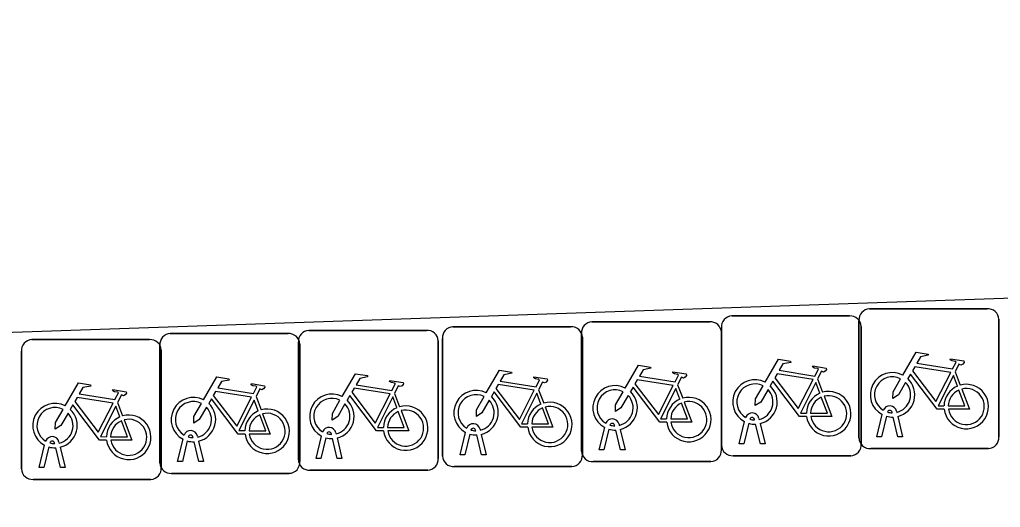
# Model space of a CAD drawing. Extents: x 160557 to 161245, y 385330 to 386505.
# Drawn here: x 160816.57 to 160823.58, y 386231.85 to 386235.34 of the extents above; entities that cross this region are included whole.
import ezdxf

# ---------------------------------------------------------------- set-up
doc = ezdxf.new("R2010")
doc.units = 0
doc.layers.add('IMGEO_Fietsenrek', color=7, linetype='Continuous')
doc.layers.add('IMGEO_Rijbaan_lokaal_open', color=7, linetype='Continuous')

msp = doc.modelspace()

# ---------------------------------------------------------------- linework, layer by layer
at = {"layer": 'IMGEO_Fietsenrek'}
for p, q in [((160821.6609, 386233.2175), (160822.5018, 386233.2175)), ((160822.5018, 386233.2175), (160821.6609, 386233.2175)), ((160822.6439, 386233.2685), (160823.4848, 386233.2685)), ((160823.4848, 386233.2685), (160822.6439, 386233.2685)), ((160820.6619, 386233.1755), (160821.5028, 386233.1755)), ((160821.5028, 386233.1755), (160820.6619, 386233.1755)), ((160822.5695, 386232.3439), (160822.5695, 386233.1848)), ((160822.5695, 386233.1848), (160822.5695, 386232.3439)), ((160823.5685, 386233.1941), (160823.5685, 386232.3532)), ((160823.5685, 386232.3532), (160823.5685, 386233.1941)), ((160817.6499, 386233.0915), (160818.4908, 386233.0915)), ((160818.4908, 386233.0915), (160817.6499, 386233.0915)), ((160818.6389, 386233.1145), (160819.4798, 386233.1145)), ((160819.4798, 386233.1145), (160818.6389, 386233.1145)), ((160819.6689, 386233.1405), (160820.5098, 386233.1405)), ((160820.5098, 386233.1405), (160819.6689, 386233.1405)), ((160820.5875, 386232.2509), (160820.5875, 386233.0918)), ((160820.5875, 386233.0918), (160820.5875, 386232.2509)), ((160821.5865, 386232.2929), (160821.5865, 386233.1338)), ((160821.5865, 386233.1338), (160821.5865, 386232.2929)), ((160821.5865, 386233.1011), (160821.5865, 386232.2602)), ((160821.5865, 386232.2602), (160821.5865, 386233.1011)), ((160822.5855, 386233.1431), (160822.5855, 386232.3022)), ((160822.5855, 386232.3022), (160822.5855, 386233.1431)), ((160816.6609, 386233.0485), (160817.5018, 386233.0485)), ((160817.5018, 386233.0485), (160816.6609, 386233.0485)), ((160817.5755, 386232.1669), (160817.5755, 386233.0078)), ((160817.5755, 386233.0078), (160817.5755, 386232.1669)), ((160818.5645, 386232.1899), (160818.5645, 386233.0308)), ((160818.5645, 386233.0308), (160818.5645, 386232.1899)), ((160818.5745, 386233.0171), (160818.5745, 386232.1762)), ((160818.5745, 386232.1762), (160818.5745, 386233.0171)), ((160819.5635, 386233.0401), (160819.5635, 386232.1992)), ((160819.5635, 386232.1992), (160819.5635, 386233.0401)), ((160819.5945, 386232.2159), (160819.5945, 386233.0568)), ((160819.5945, 386233.0568), (160819.5945, 386232.2159)), ((160820.5935, 386233.0661), (160820.5935, 386232.2252)), ((160820.5935, 386232.2252), (160820.5935, 386233.0661)), ((160816.5865, 386232.1239), (160816.5865, 386232.9648)), ((160816.5865, 386232.9648), (160816.5865, 386232.1239)), ((160817.5855, 386232.9741), (160817.5855, 386232.1332)), ((160817.5855, 386232.1332), (160817.5855, 386232.9741)), ((160823.2562, 386232.8182), (160823.2925, 386232.723)), ((160821.2742, 386232.7252), (160821.3105, 386232.63)), ((160822.2732, 386232.7672), (160822.3095, 386232.672)), ((160819.2512, 386232.6642), (160819.2875, 386232.569)), ((160820.2812, 386232.6902), (160820.3175, 386232.595)), ((160817.2732, 386232.5982), (160817.3095, 386232.503)), ((160818.2622, 386232.6412), (160818.2985, 386232.546)), ((160822.6965, 386232.3533), (160822.7348, 386232.5133)), ((160822.8069, 386232.5249), (160822.8059, 386232.5292)), ((160822.8376, 386232.5364), (160822.8394, 386232.5285)), ((160820.8556, 386232.4434), (160820.8574, 386232.4355)), ((160821.7135, 386232.3023), (160821.7518, 386232.4623)), ((160821.7822, 386232.4501), (160821.7469, 386232.3023)), ((160821.8239, 386232.4739), (160821.8229, 386232.4782)), ((160821.865, 386232.3023), (160821.8311, 386232.444)), ((160821.8546, 386232.4854), (160821.8564, 386232.4775)), ((160821.8634, 386232.4483), (160821.8984, 386232.3023)), ((160822.7652, 386232.5011), (160822.7299, 386232.3533)), ((160822.848, 386232.3533), (160822.8141, 386232.495)), ((160822.8464, 386232.4993), (160822.8814, 386232.3533)), ((160818.8019, 386232.3709), (160818.8009, 386232.3752)), ((160818.8326, 386232.3824), (160818.8344, 386232.3745)), ((160819.7215, 386232.2253), (160819.7598, 386232.3853)), ((160819.7902, 386232.3731), (160819.7549, 386232.2253)), ((160819.8319, 386232.3969), (160819.8309, 386232.4012)), ((160819.8626, 386232.4084), (160819.8644, 386232.4005)), ((160820.7145, 386232.2603), (160820.7528, 386232.4203)), ((160820.7832, 386232.4081), (160820.7479, 386232.2603)), ((160820.8249, 386232.4319), (160820.8239, 386232.4362)), ((160820.866, 386232.2603), (160820.8321, 386232.402)), ((160820.8644, 386232.4063), (160820.8994, 386232.2603)), ((160816.8239, 386232.3049), (160816.8229, 386232.3092)), ((160816.8546, 386232.3164), (160816.8564, 386232.3085)), ((160817.7025, 386232.1763), (160817.7408, 386232.3363)), ((160817.7712, 386232.3241), (160817.7359, 386232.1763)), ((160817.8129, 386232.3479), (160817.8119, 386232.3522)), ((160817.854, 386232.1763), (160817.8201, 386232.318)), ((160817.8436, 386232.3594), (160817.8454, 386232.3515)), ((160817.8524, 386232.3223), (160817.8874, 386232.1763)), ((160818.6915, 386232.1993), (160818.7298, 386232.3593)), ((160818.7602, 386232.3471), (160818.7249, 386232.1993)), ((160818.843, 386232.1993), (160818.8091, 386232.341)), ((160818.8414, 386232.3453), (160818.8764, 386232.1993)), ((160819.873, 386232.2253), (160819.8391, 386232.367)), ((160819.8714, 386232.3713), (160819.9064, 386232.2253)), ((160822.7299, 386232.3533), (160822.6965, 386232.3533)), ((160822.8814, 386232.3533), (160822.848, 386232.3533)), ((160816.7135, 386232.1333), (160816.7518, 386232.2933)), ((160816.7822, 386232.2811), (160816.7469, 386232.1333)), ((160816.865, 386232.1333), (160816.8311, 386232.275)), ((160816.8634, 386232.2793), (160816.8984, 386232.1333)), ((160820.7479, 386232.2603), (160820.7145, 386232.2603)), ((160820.8994, 386232.2603), (160820.866, 386232.2603)), ((160821.7469, 386232.3023), (160821.7135, 386232.3023)), ((160821.8984, 386232.3023), (160821.865, 386232.3023)), ((160823.4941, 386232.2695), (160822.6532, 386232.2695)), ((160822.6532, 386232.2695), (160823.4941, 386232.2695)), ((160817.7359, 386232.1763), (160817.7025, 386232.1763)), ((160817.8874, 386232.1763), (160817.854, 386232.1763)), ((160818.7249, 386232.1993), (160818.6915, 386232.1993)), ((160818.8764, 386232.1993), (160818.843, 386232.1993)), ((160819.7549, 386232.2253), (160819.7215, 386232.2253)), ((160819.9064, 386232.2253), (160819.873, 386232.2253)), ((160821.5121, 386232.1765), (160820.6712, 386232.1765)), ((160820.6712, 386232.1765), (160821.5121, 386232.1765)), ((160822.5111, 386232.2185), (160821.6702, 386232.2185)), ((160821.6702, 386232.2185), (160822.5111, 386232.2185)), ((160816.7469, 386232.1333), (160816.7135, 386232.1333)), ((160816.8984, 386232.1333), (160816.865, 386232.1333)), ((160819.4891, 386232.1155), (160818.6482, 386232.1155)), ((160818.6482, 386232.1155), (160819.4891, 386232.1155)), ((160820.5191, 386232.1415), (160819.6782, 386232.1415)), ((160819.6782, 386232.1415), (160820.5191, 386232.1415)), ((160817.5111, 386232.0495), (160816.6702, 386232.0495)), ((160816.6702, 386232.0495), (160817.5111, 386232.0495)), ((160818.5001, 386232.0925), (160817.6592, 386232.0925)), ((160817.6592, 386232.0925), (160818.5001, 386232.0925))]:
    msp.add_line(p, q, dxfattribs=at)
for points in [[(160822.8821, 386232.7952), (160822.9768, 386232.9587), (160823.063, 386232.9449), (160823.0647, 386232.9362), (160823.0086, 386232.9253), (160822.9824, 386232.88), (160823.2376, 386232.8392)], [(160820.9001, 386232.7022), (160820.9948, 386232.8657), (160821.081, 386232.8519), (160821.0827, 386232.8432), (160821.0266, 386232.8323), (160821.0004, 386232.787), (160821.2556, 386232.7462)], [(160821.8991, 386232.7442), (160821.9938, 386232.9077), (160822.08, 386232.8939), (160822.0817, 386232.8852), (160822.0256, 386232.8743), (160821.9994, 386232.829), (160822.2546, 386232.7882)], [(160823.2376, 386232.8392), (160823.2626, 386232.888), (160823.2575, 386232.892), (160823.2343, 386232.8957), (160823.2216, 386232.9032), (160823.2206, 386232.9063), (160823.2228, 386232.9109), (160823.3176, 386232.8958), (160823.3199, 386232.8855), (160823.3105, 386232.8731), (160823.2981, 386232.8667), (160823.2836, 386232.8729), (160823.2562, 386232.8182)], [(160818.8771, 386232.6412), (160818.9718, 386232.8047), (160819.058, 386232.7909), (160819.0597, 386232.7822), (160819.0036, 386232.7713), (160818.9774, 386232.726), (160819.2326, 386232.6852)], [(160819.9071, 386232.6672), (160820.0018, 386232.8307), (160820.088, 386232.8169), (160820.0897, 386232.8082), (160820.0336, 386232.7973), (160820.0074, 386232.752), (160820.2626, 386232.7112)], [(160821.2556, 386232.7462), (160821.2806, 386232.795), (160821.2755, 386232.799), (160821.2523, 386232.8027), (160821.2396, 386232.8102), (160821.2386, 386232.8133), (160821.2408, 386232.8179), (160821.3356, 386232.8028), (160821.3379, 386232.7925), (160821.3285, 386232.7801), (160821.3161, 386232.7737), (160821.3016, 386232.7799), (160821.2742, 386232.7252)], [(160822.2417, 386232.763), (160821.9849, 386232.804), (160821.9682, 386232.7752), (160822.1352, 386232.5549), (160822.2417, 386232.763)], [(160822.2546, 386232.7882), (160822.2796, 386232.837), (160822.2745, 386232.841), (160822.2513, 386232.8447), (160822.2386, 386232.8522), (160822.2376, 386232.8553), (160822.2398, 386232.8599), (160822.3346, 386232.8448), (160822.3369, 386232.8345), (160822.3275, 386232.8221), (160822.3151, 386232.8157), (160822.3006, 386232.8219), (160822.2732, 386232.7672)], [(160823.1778, 386232.5505), (160823.1281, 386232.5506), (160822.9374, 386232.8023), (160822.9184, 386232.7695)], [(160823.2247, 386232.814), (160822.9679, 386232.855), (160822.9512, 386232.8262), (160823.1182, 386232.6059), (160823.2247, 386232.814)], [(160816.8991, 386232.5752), (160816.9938, 386232.7387), (160817.08, 386232.7249), (160817.0817, 386232.7162), (160817.0256, 386232.7053), (160816.9994, 386232.66), (160817.2546, 386232.6192)], [(160817.8881, 386232.6182), (160817.9828, 386232.7817), (160818.069, 386232.7679), (160818.0707, 386232.7592), (160818.0146, 386232.7483), (160817.9884, 386232.703), (160818.2436, 386232.6622)], [(160818.2436, 386232.6622), (160818.2686, 386232.711), (160818.2635, 386232.715), (160818.2403, 386232.7187), (160818.2276, 386232.7262), (160818.2266, 386232.7293), (160818.2288, 386232.7339), (160818.3236, 386232.7188), (160818.3259, 386232.7085), (160818.3165, 386232.6961), (160818.3041, 386232.6897), (160818.2896, 386232.6959), (160818.2622, 386232.6412)], [(160819.2326, 386232.6852), (160819.2576, 386232.734), (160819.2525, 386232.738), (160819.2293, 386232.7417), (160819.2166, 386232.7492), (160819.2156, 386232.7523), (160819.2178, 386232.7569), (160819.3126, 386232.7418), (160819.3149, 386232.7315), (160819.3055, 386232.7191), (160819.2931, 386232.7127), (160819.2786, 386232.7189), (160819.2512, 386232.6642)], [(160820.2497, 386232.686), (160819.9929, 386232.727), (160819.9762, 386232.6982), (160820.1432, 386232.4779), (160820.2497, 386232.686)], [(160820.2626, 386232.7112), (160820.2876, 386232.76), (160820.2825, 386232.764), (160820.2593, 386232.7677), (160820.2466, 386232.7752), (160820.2456, 386232.7783), (160820.2478, 386232.7829), (160820.3426, 386232.7678), (160820.3449, 386232.7575), (160820.3355, 386232.7451), (160820.3231, 386232.7387), (160820.3086, 386232.7449), (160820.2812, 386232.6902)], [(160821.2427, 386232.721), (160820.9859, 386232.762), (160820.9692, 386232.7332), (160821.1362, 386232.5129), (160821.2427, 386232.721)], [(160822.1948, 386232.4995), (160822.1451, 386232.4996), (160821.9544, 386232.7513), (160821.9354, 386232.7185)], [(160822.2897, 386232.665), (160822.2604, 386232.7418), (160822.151, 386232.5237), (160822.1937, 386232.5236)], [(160822.9028, 386232.7427), (160822.8512, 386232.6535), (160822.8113, 386232.6275), (160822.8125, 386232.675), (160822.867, 386232.7692)], [(160823.2727, 386232.716), (160823.2434, 386232.7928), (160823.134, 386232.5747), (160823.1767, 386232.5746)], [(160817.2546, 386232.6192), (160817.2796, 386232.668), (160817.2745, 386232.672), (160817.2513, 386232.6757), (160817.2386, 386232.6832), (160817.2376, 386232.6863), (160817.2398, 386232.6909), (160817.3346, 386232.6758), (160817.3369, 386232.6655), (160817.3275, 386232.6531), (160817.3151, 386232.6467), (160817.3006, 386232.6529), (160817.2732, 386232.5982)], [(160818.2307, 386232.637), (160817.9739, 386232.678), (160817.9572, 386232.6492), (160818.1242, 386232.4289), (160818.2307, 386232.637)], [(160819.2197, 386232.66), (160818.9629, 386232.701), (160818.9462, 386232.6722), (160819.1132, 386232.4519), (160819.2197, 386232.66)], [(160820.2028, 386232.4225), (160820.1531, 386232.4226), (160819.9624, 386232.6743), (160819.9434, 386232.6415)], [(160820.2977, 386232.588), (160820.2684, 386232.6648), (160820.159, 386232.4467), (160820.2017, 386232.4466)], [(160820.9208, 386232.6497), (160820.8692, 386232.5605), (160820.8293, 386232.5345), (160820.8305, 386232.582), (160820.885, 386232.6762)], [(160821.1958, 386232.4575), (160821.1461, 386232.4576), (160820.9554, 386232.7093), (160820.9364, 386232.6765)], [(160821.2907, 386232.623), (160821.2614, 386232.6998), (160821.152, 386232.4817), (160821.1947, 386232.4816)], [(160821.9198, 386232.6917), (160821.8682, 386232.6025), (160821.8283, 386232.5765), (160821.8295, 386232.624), (160821.884, 386232.7182)], [(160823.2067, 386232.5745), (160823.3266, 386232.5743), (160823.2834, 386232.6879)], [(160823.3032, 386232.6948), (160823.3582, 386232.5502), (160823.2081, 386232.5505)], [(160817.2417, 386232.594), (160816.9849, 386232.635), (160816.9682, 386232.6062), (160817.1352, 386232.3859), (160817.2417, 386232.594)], [(160817.9088, 386232.5657), (160817.8572, 386232.4765), (160817.8173, 386232.4505), (160817.8185, 386232.498), (160817.873, 386232.5922)], [(160818.1838, 386232.3735), (160818.1341, 386232.3736), (160817.9434, 386232.6253), (160817.9244, 386232.5925)], [(160818.2787, 386232.539), (160818.2494, 386232.6158), (160818.14, 386232.3977), (160818.1827, 386232.3976)], [(160818.8978, 386232.5887), (160818.8462, 386232.4995), (160818.8063, 386232.4735), (160818.8075, 386232.521), (160818.862, 386232.6152)], [(160819.1728, 386232.3965), (160819.1231, 386232.3966), (160818.9324, 386232.6483), (160818.9134, 386232.6155)], [(160819.2677, 386232.562), (160819.2384, 386232.6388), (160819.129, 386232.4207), (160819.1717, 386232.4206)], [(160819.9278, 386232.6147), (160819.8762, 386232.5255), (160819.8363, 386232.4995), (160819.8375, 386232.547), (160819.892, 386232.6412)], [(160821.2247, 386232.4815), (160821.3446, 386232.4813), (160821.3014, 386232.5949)], [(160821.3212, 386232.6018), (160821.3762, 386232.4572), (160821.2261, 386232.4575)], [(160822.2237, 386232.5235), (160822.3436, 386232.5233), (160822.3004, 386232.6369)], [(160822.3202, 386232.6438), (160822.3752, 386232.4992), (160822.2251, 386232.4995)], [(160816.9198, 386232.5227), (160816.8682, 386232.4335), (160816.8283, 386232.4075), (160816.8295, 386232.455), (160816.884, 386232.5492)], [(160817.1948, 386232.3305), (160817.1451, 386232.3306), (160816.9544, 386232.5823), (160816.9354, 386232.5495)], [(160817.2897, 386232.496), (160817.2604, 386232.5728), (160817.151, 386232.3547), (160817.1937, 386232.3546)], [(160818.3092, 386232.5178), (160818.3642, 386232.3732), (160818.2141, 386232.3735)], [(160819.2017, 386232.4205), (160819.3216, 386232.4203), (160819.2784, 386232.5339)], [(160819.2982, 386232.5408), (160819.3532, 386232.3962), (160819.2031, 386232.3965)], [(160820.2317, 386232.4465), (160820.3516, 386232.4463), (160820.3084, 386232.5599)], [(160820.3282, 386232.5668), (160820.3832, 386232.4222), (160820.2331, 386232.4225)], [(160817.2237, 386232.3545), (160817.3436, 386232.3543), (160817.3004, 386232.4679)], [(160817.3202, 386232.4748), (160817.3752, 386232.3302), (160817.2251, 386232.3305)], [(160818.2127, 386232.3975), (160818.3326, 386232.3973), (160818.2894, 386232.5109)]]:
    msp.add_lwpolyline(points, dxfattribs=at)
for centre, radius, start, end in [((160821.6642, 386233.1396), 0.0779, 92.4484, 184.28452), ((160821.6642, 386233.1396), 0.0779, 92.4484, 184.28452), ((160822.5076, 386233.1398), 0.0779, 2.4484, 94.28452), ((160822.5076, 386233.1398), 0.0779, 2.4484, 94.28452), ((160822.6472, 386233.1906), 0.0779, 92.4484, 184.28452), ((160822.6472, 386233.1906), 0.0779, 92.4484, 184.28452), ((160823.4906, 386233.1908), 0.0779, 2.4484, 94.28452), ((160823.4906, 386233.1908), 0.0779, 2.4484, 94.28452), ((160820.6652, 386233.0976), 0.0779, 92.4484, 184.28452), ((160820.6652, 386233.0976), 0.0779, 92.4484, 184.28452), ((160821.5086, 386233.0978), 0.0779, 2.4484, 94.28452), ((160821.5086, 386233.0978), 0.0779, 2.4484, 94.28452), ((160817.6532, 386233.0136), 0.0779, 92.4484, 184.28452), ((160817.6532, 386233.0136), 0.0779, 92.4484, 184.28452), ((160818.4966, 386233.0138), 0.0779, 2.4484, 94.28452), ((160818.4966, 386233.0138), 0.0779, 2.4484, 94.28452), ((160818.6422, 386233.0366), 0.0779, 92.4484, 184.28452), ((160818.6422, 386233.0366), 0.0779, 92.4484, 184.28452), ((160819.4856, 386233.0368), 0.0779, 2.4484, 94.28452), ((160819.4856, 386233.0368), 0.0779, 2.4484, 94.28452), ((160819.6722, 386233.0626), 0.0779, 92.4484, 184.28452), ((160819.6722, 386233.0626), 0.0779, 92.4484, 184.28452), ((160820.5156, 386233.0628), 0.0779, 2.4484, 94.28452), ((160820.5156, 386233.0628), 0.0779, 2.4484, 94.28452), ((160816.6642, 386232.9706), 0.0779, 92.4484, 184.28452), ((160816.6642, 386232.9706), 0.0779, 92.4484, 184.28452), ((160817.5076, 386232.9708), 0.0779, 2.4484, 94.28452), ((160817.5076, 386232.9708), 0.0779, 2.4484, 94.28452), ((160822.8091, 386232.6539), 0.159, 62.67661, 242.13685), ((160821.8261, 386232.6029), 0.159, 62.67661, 242.13685), ((160821.8261, 386232.6029), 0.129, 63.31916, 238.90302), ((160822.8091, 386232.6539), 0.129, 63.31916, 238.90302), ((160822.8091, 386232.6539), 0.129, 283.60429, 43.43025), ((160822.8091, 386232.6539), 0.159, 283.5766, 46.60424), ((160823.3357, 386232.5699), 0.159, 187.0065, 105.77075), ((160818.8041, 386232.4999), 0.159, 62.67661, 242.13685), ((160819.8341, 386232.5259), 0.159, 62.67661, 242.13685), ((160819.8341, 386232.5259), 0.129, 63.31916, 238.90302), ((160820.8271, 386232.5609), 0.159, 62.67661, 242.13685), ((160820.8271, 386232.5609), 0.129, 63.31916, 238.90302), ((160820.8271, 386232.5609), 0.159, 283.5766, 46.60424), ((160821.8261, 386232.6029), 0.129, 283.60429, 43.43025), ((160821.8261, 386232.6029), 0.159, 283.5766, 46.60424), ((160822.3527, 386232.5189), 0.159, 113.3408, 178.32165), ((160822.3527, 386232.5189), 0.159, 187.0065, 105.77075), ((160823.3357, 386232.5699), 0.159, 113.3408, 178.32165), ((160823.3357, 386232.5699), 0.129, 113.92302, 177.95563), ((160823.3357, 386232.5699), 0.129, 188.67146, 104.58832), ((160816.8261, 386232.4339), 0.159, 62.67661, 242.13685), ((160817.8151, 386232.4769), 0.159, 62.67661, 242.13685), ((160817.8151, 386232.4769), 0.129, 63.31916, 238.90302), ((160817.8151, 386232.4769), 0.159, 283.5766, 46.60424), ((160818.8041, 386232.4999), 0.129, 63.31916, 238.90302), ((160818.8041, 386232.4999), 0.129, 283.60429, 43.43025), ((160818.8041, 386232.4999), 0.159, 283.5766, 46.60424), ((160819.8341, 386232.5259), 0.129, 283.60429, 43.43025), ((160819.8341, 386232.5259), 0.159, 283.5766, 46.60424), ((160820.3607, 386232.4419), 0.159, 113.3408, 178.32165), ((160820.3607, 386232.4419), 0.159, 187.0065, 105.77075), ((160820.8271, 386232.5609), 0.129, 283.60429, 43.43025), ((160821.3537, 386232.4769), 0.159, 113.3408, 178.32165), ((160821.3537, 386232.4769), 0.159, 187.0065, 105.77075), ((160821.3537, 386232.4769), 0.129, 113.92302, 177.95563), ((160821.3537, 386232.4769), 0.129, 188.67146, 104.58832), ((160822.3527, 386232.5189), 0.129, 113.92302, 177.95563), ((160822.3527, 386232.5189), 0.129, 188.67146, 104.58832), ((160816.8261, 386232.4339), 0.129, 63.31916, 238.90302), ((160816.8261, 386232.4339), 0.129, 283.60429, 43.43025), ((160816.8261, 386232.4339), 0.159, 283.5766, 46.60424), ((160817.8151, 386232.4769), 0.129, 283.60429, 43.43025), ((160818.3417, 386232.3929), 0.159, 113.3408, 178.32165), ((160818.3417, 386232.3929), 0.159, 187.0065, 105.77075), ((160818.3417, 386232.3929), 0.129, 188.67146, 104.58832), ((160819.3307, 386232.4159), 0.159, 113.3408, 178.32165), ((160819.3307, 386232.4159), 0.159, 187.0065, 105.77075), ((160819.3307, 386232.4159), 0.129, 113.92302, 177.95563), ((160819.3307, 386232.4159), 0.129, 188.67146, 104.58832), ((160820.3607, 386232.4419), 0.129, 113.92302, 177.95563), ((160820.3607, 386232.4419), 0.129, 188.67146, 104.58832), ((160821.8059, 386232.4743), 0.0499, 12.8025, 158.69338), ((160822.7889, 386232.5253), 0.0499, 12.8025, 158.69338), ((160822.7889, 386232.5253), 0.0174, 12.8025, 163.45023), ((160822.8091, 386232.6539), 0.129, 253.41502, 269.02044), ((160817.3527, 386232.3499), 0.159, 113.3408, 178.32165), ((160817.3527, 386232.3499), 0.159, 187.0065, 105.77075), ((160817.3527, 386232.3499), 0.129, 113.92302, 177.95563), ((160817.3527, 386232.3499), 0.129, 188.67146, 104.58832), ((160818.3417, 386232.3929), 0.129, 113.92302, 177.95563), ((160819.8139, 386232.3973), 0.0499, 12.8025, 158.69338), ((160820.8069, 386232.4323), 0.0499, 12.8025, 158.69338), ((160820.8069, 386232.4323), 0.0174, 12.8025, 163.45023), ((160821.8261, 386232.6029), 0.159, 253.99666, 271.78671), ((160821.8059, 386232.4743), 0.0174, 12.8025, 163.45023), ((160821.8261, 386232.6029), 0.129, 253.41502, 269.02044), ((160822.8091, 386232.6539), 0.159, 253.99666, 271.78671), ((160817.7949, 386232.3483), 0.0499, 12.8025, 158.69338), ((160818.7839, 386232.3713), 0.0499, 12.8025, 158.69338), ((160818.7839, 386232.3713), 0.0174, 12.8025, 163.45023), ((160818.8041, 386232.4999), 0.129, 253.41502, 269.02044), ((160819.8341, 386232.5259), 0.159, 253.99666, 271.78671), ((160819.8139, 386232.3973), 0.0174, 12.8025, 163.45023), ((160819.8341, 386232.5259), 0.129, 253.41502, 269.02044), ((160820.8271, 386232.5609), 0.159, 253.99666, 271.78671), ((160820.8271, 386232.5609), 0.129, 253.41502, 269.02044), ((160816.8059, 386232.3053), 0.0499, 12.8025, 158.69338), ((160816.8059, 386232.3053), 0.0174, 12.8025, 163.45023), ((160816.8261, 386232.4339), 0.129, 253.41502, 269.02044), ((160817.8151, 386232.4769), 0.159, 253.99666, 271.78671), ((160817.7949, 386232.3483), 0.0174, 12.8025, 163.45023), ((160817.8151, 386232.4769), 0.129, 253.41502, 269.02044), ((160818.8041, 386232.4999), 0.159, 253.99666, 271.78671), ((160822.6474, 386232.3472), 0.0779, 182.4484, 274.28452), ((160822.6474, 386232.3472), 0.0779, 182.4484, 274.28452), ((160823.4908, 386232.3474), 0.0779, 272.4484, 4.28452), ((160823.4908, 386232.3474), 0.0779, 272.4484, 4.28452), ((160816.8261, 386232.4339), 0.159, 253.99666, 271.78671), ((160820.6654, 386232.2542), 0.0779, 182.4484, 274.28452), ((160820.6654, 386232.2542), 0.0779, 182.4484, 274.28452), ((160821.5088, 386232.2544), 0.0779, 272.4484, 4.28452), ((160821.5088, 386232.2544), 0.0779, 272.4484, 4.28452), ((160821.6644, 386232.2962), 0.0779, 182.4484, 274.28452), ((160821.6644, 386232.2962), 0.0779, 182.4484, 274.28452), ((160822.5078, 386232.2964), 0.0779, 272.4484, 4.28452), ((160822.5078, 386232.2964), 0.0779, 272.4484, 4.28452), ((160817.6534, 386232.1702), 0.0779, 182.4484, 274.28452), ((160817.6534, 386232.1702), 0.0779, 182.4484, 274.28452), ((160818.4968, 386232.1704), 0.0779, 272.4484, 4.28452), ((160818.4968, 386232.1704), 0.0779, 272.4484, 4.28452), ((160818.6424, 386232.1932), 0.0779, 182.4484, 274.28452), ((160818.6424, 386232.1932), 0.0779, 182.4484, 274.28452), ((160819.4858, 386232.1934), 0.0779, 272.4484, 4.28452), ((160819.4858, 386232.1934), 0.0779, 272.4484, 4.28452), ((160819.6724, 386232.2192), 0.0779, 182.4484, 274.28452), ((160819.6724, 386232.2192), 0.0779, 182.4484, 274.28452), ((160820.5158, 386232.2194), 0.0779, 272.4484, 4.28452), ((160820.5158, 386232.2194), 0.0779, 272.4484, 4.28452), ((160816.6644, 386232.1272), 0.0779, 182.4484, 274.28452), ((160816.6644, 386232.1272), 0.0779, 182.4484, 274.28452), ((160817.5078, 386232.1274), 0.0779, 272.4484, 4.28452), ((160817.5078, 386232.1274), 0.0779, 272.4484, 4.28452)]:
    msp.add_arc(centre, radius, start, end, dxfattribs=at)
at = {"layer": 'IMGEO_Rijbaan_lokaal_open'}
msp.add_lwpolyline([(160773.601, 386232.427), (160773.55, 386232.945), (160773.585, 386232.947), (160772.723, 386259.502), (160779.18, 386259.756), (160779.996, 386233.226), (160780.051, 386231.849), (160793.688, 386232.317), (160806.667, 386232.763), (160836.092, 386233.774), (160836.049, 386235.257), (160834.783, 386270.735)], dxfattribs=at)

doc.saveas('drawing.dxf')
